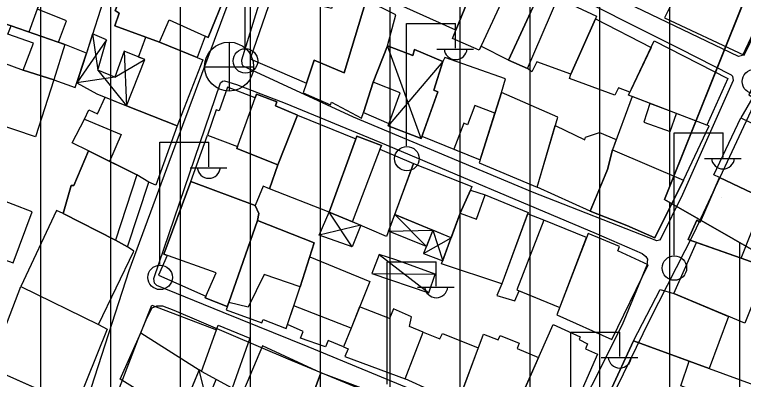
# Model space of a CAD drawing. Extents: x 417997 to 421451, y 4451742 to 4455216.
# Drawn here: x 420514 to 420618.3, y 4453470.5 to 4453522.7 of the extents above; entities that cross this region are included whole.
import ezdxf

# ---------------------------------------------------------------- set-up
doc = ezdxf.new("R2010")
doc.units = 0
for name, color, linetype in [('ADA', 7, 'Continuous'), ('B_Mesken', 7, 'Continuous'), ('B_Sundurma', 7, 'Continuous'), ('B_Teras', 7, 'Continuous'), ('Default', 7, 'Continuous'), ('PL_AYA_PARK_DINLENME', 7, 'Continuous'), ('PL_KON_MEV_350', 7, 'Continuous'), ('S_Elektrik_Diregi', 7, 'Continuous'), ('S_Rogar_Kapagi', 7, 'Continuous'), ('TR_ORTAYOGUNKONUT', 7, 'Continuous'), ('TR_PARKALANI', 7, 'Continuous'), ('Yol_Sose', 7, 'Continuous')]:
    doc.layers.add(name, color=color, linetype=linetype)

# ---------------------------------------------------------------- blocks, each defined once
blk = doc.blocks.new('POINT_DISPLAY')
at = {"layer": 'Default'}
blk.add_line((0, 0), (0, 0), dxfattribs=at)

msp = doc.modelspace()

# ---------------------------------------------------------------- linework, layer by layer
at = {"layer": 'ADA'}
for p, q in [((420659.52, 4453627.72), (420606.99, 4453496.21)), ((420659.52, 4453627.72), (420606.99, 4453496.21)), ((420606.99, 4453496.21), (420626.64, 4453484.98)), ((420606.99, 4453496.21), (420626.64, 4453484.98))]:
    msp.add_line(p, q, dxfattribs=at)
at = {"layer": 'B_Mesken'}
for points in [[(420581.56, 4453530.81), (420579.51, 4453526.32), (420577.15, 4453520.47), (420568.72, 4453524.22), (420573.46, 4453534.58)], [(420512.58, 4453531.13), (420509.66, 4453522.5), (420510.07, 4453522.23), (420513.53, 4453521.1), (420516.1, 4453520.22), (420519.16, 4453528.71)], [(420541.27, 4453519.61), (420540.13, 4453516.57), (420534.74, 4453518.76), (420528.33, 4453521.08), (420528.95, 4453522.88), (420528.4, 4453523.26), (420531.46, 4453530.53), (420544.23, 4453525.68), (420541.72, 4453519.4)], [(420552.46, 4453530.21), (420547.69, 4453516.37), (420555.77, 4453512.9), (420556.89, 4453516.16), (420561.15, 4453514.38), (420564.32, 4453524.74), (420560.17, 4453526.61), (420559.36, 4453523.59), (420557.17, 4453524.11), (420558.39, 4453527.36), (420557.51, 4453527.95)], [(420581.56, 4453530.81), (420589.36, 4453526.33), (420584.66, 4453516.18), (420580.73, 4453518.18), (420580.46, 4453517.59), (420576.67, 4453519.28), (420577.15, 4453520.47), (420579.51, 4453526.32)], [(420607.47, 4453523.2), (420607.01, 4453522.23), (420618.37, 4453516.91), (420622.36, 4453525.11), (420621.88, 4453525.25), (420619.49, 4453526.34), (420617.28, 4453527.35), (420610.98, 4453530.23)], [(420527.09, 4453526.02), (420524.31, 4453517.16), (420521.22, 4453518.44), (420520.3, 4453518.76), (420521.43, 4453521.82), (420517.28, 4453523.49), (420519.16, 4453528.71), (420520.8, 4453528.11), (420523.43, 4453527.09)], [(420591.73, 4453525.11), (420597.24, 4453522.49), (420597.1, 4453522.1), (420593.59, 4453514.18), (420588.74, 4453515.96), (420588.02, 4453514.49), (420587.38, 4453514.98), (420584.66, 4453516.18), (420589.36, 4453526.33)], [(420567.36, 4453518.23), (420568.55, 4453522.66), (420564.32, 4453524.74), (420561.15, 4453514.38), (420556.89, 4453516.16), (420555.77, 4453512.9), (420555.29, 4453511.51), (420559.21, 4453509.8), (420559.35, 4453510.17), (420563.62, 4453507.86), (420563.94, 4453508.67), (420565.3, 4453513.02), (420567.36, 4453518.23)], [(420519.63, 4453513.35), (420522.68, 4453512.27), (420524.31, 4453517.16), (420521.22, 4453518.44), (420513.53, 4453521.1), (420510.07, 4453522.23), (420508, 4453517.43), (420515.23, 4453514.72)], [(420602.04, 4453511.58), (420600.42, 4453512.21), (420599.9, 4453511.17), (420593.38, 4453513.56), (420593.59, 4453514.18), (420597.1, 4453522.1), (420605.08, 4453518)], [(420531.76, 4453516.62), (420532.79, 4453519.46), (420534.74, 4453518.76), (420540.13, 4453516.57), (420540.93, 4453516.22), (420537.27, 4453506.77), (420530.03, 4453509.66), (420532.63, 4453516.26)], [(420605.53, 4453518.95), (420616.03, 4453513.53), (420613.04, 4453506.88), (420601.84, 4453511.15)], [(420563.94, 4453508.67), (420567.57, 4453507.11), (420567.46, 4453506.79), (420572.16, 4453504.95), (420574.56, 4453511.65), (420573.98, 4453511.86), (420575.28, 4453515.99), (420571.21, 4453517.72), (420571, 4453516.84), (420567.36, 4453518.23), (420565.3, 4453513.02)], [(420519.63, 4453513.35), (420516.98, 4453505.2), (420505.4, 4453509.13), (420508, 4453517.43), (420515.23, 4453514.72)], [(420572.29, 4453505.29), (420580.61, 4453501.91), (420583.65, 4453511.57), (420584.22, 4453513.48), (420575.57, 4453516.58), (420575.28, 4453515.99), (420573.98, 4453511.86), (420574.56, 4453511.65)], [(420622.37, 4453515.84), (420621.43, 4453516.34), (420619.05, 4453511.23), (420619.63, 4453510.87), (420617.89, 4453507.92), (420626.22, 4453503.92), (420630.39, 4453511.57)], [(420548.41, 4453510.77), (420544.49, 4453512.3), (420543.26, 4453508.94), (420542.84, 4453509.08), (420541.62, 4453505.44), (420545.92, 4453503.81), (420545.82, 4453503.52), (420551.66, 4453501.18), (420554.47, 4453508.29), (420551.36, 4453509.63), (420551.55, 4453510.19), (420548.6, 4453511.3)], [(420580.47, 4453501.48), (420588.77, 4453498.01), (420591.72, 4453508.04), (420583.65, 4453511.57)], [(420524.03, 4453507.71), (420524.62, 4453509.09), (420525.85, 4453508.5), (420526.97, 4453510.87), (420530.03, 4453509.66), (420537.27, 4453506.77), (420534.24, 4453498.29), (420533.21, 4453498.73), (420531.48, 4453499.74), (420527.59, 4453501.68), (420524.59, 4453503.18), (420522.25, 4453504.34)], [(420609.72, 4453499.01), (420613.38, 4453506.78), (420613.04, 4453506.88), (420602.34, 4453510.96), (420599.53, 4453503.35), (420598.84, 4453500.52), (420596.33, 4453494.58), (420601.62, 4453492.51), (420605.6, 4453490.75)], [(420554.47, 4453508.29), (420562.81, 4453504.93), (420559.01, 4453494.44), (420550.5, 4453497.78), (420551.66, 4453501.18)], [(420626.46, 4453503.8), (420622.66, 4453495.69), (420622.3, 4453495.85), (420614.86, 4453499.39), (420614.05, 4453499.76), (420617.89, 4453507.92)], [(420591.36, 4453506.82), (420595.57, 4453504.79), (420595.71, 4453505.14), (420597.68, 4453505.82), (420600.07, 4453504.81), (420599.53, 4453503.35), (420598.84, 4453500.52), (420596.33, 4453494.58), (420588.77, 4453498.01)], [(420539.24, 4453498.81), (420541.62, 4453505.44), (420545.92, 4453503.81), (420545.82, 4453503.52), (420551.66, 4453501.18), (420550.5, 4453497.78), (420549.55, 4453498.14), (420548.41, 4453495.39)], [(420566.28, 4453503.43), (420571.1, 4453501.39), (420567.22, 4453490.95), (420562.37, 4453493.04), (420559.01, 4453494.44), (420562.95, 4453505.31), (420566.48, 4453503.95)], [(420528.45, 4453490.42), (420530.16, 4453489.45), (420533.21, 4453498.73), (420531.48, 4453499.74), (420524.59, 4453503.18), (420522.5, 4453498.22), (420522.1, 4453498.22), (420520.97, 4453494.22)], [(420576.46, 4453490.75), (420568.39, 4453494.09), (420571.1, 4453501.39), (420579.43, 4453498.09), (420579.24, 4453497.59), (420577.74, 4453494.29)], [(420508.27, 4453493.11), (420511.58, 4453491.81), (420510.41, 4453488.36), (420513.79, 4453487.17), (420516.52, 4453494.45), (420511.04, 4453496.59), (420506.21, 4453498.23), (420502.33, 4453499.55), (420499.52, 4453491.96), (420507.02, 4453489.35)], [(420622.3, 4453495.85), (420631.69, 4453491.57), (420629.51, 4453486.41), (420628.42, 4453486.89), (420627.17, 4453484.56), (420617.94, 4453487.84), (420610.36, 4453490.52), (420611.63, 4453493.27), (420612.09, 4453492.99), (420614.86, 4453499.39)], [(420535.85, 4453488.24), (420534.58, 4453485.41), (420541.38, 4453482.42), (420541.26, 4453482.15), (420544.43, 4453480.92), (420544.64, 4453481.5), (420548.77, 4453493.22), (420548.94, 4453494.25), (420548.41, 4453495.39), (420539.24, 4453498.81), (420535.35, 4453488.42)], [(420579.24, 4453497.59), (420581.32, 4453496.88), (420587.47, 4453494.35), (420583.72, 4453484.14), (420575.1, 4453487.01), (420577.74, 4453494.29)], [(420520.97, 4453494.22), (420520.02, 4453494.68), (420514.89, 4453483.78), (420526.03, 4453478.34), (420531.07, 4453488.82), (420530.16, 4453489.45), (420528.45, 4453490.42)], [(420589.72, 4453493.26), (420587.4, 4453494.17), (420583.72, 4453484.14), (420582.99, 4453482.51), (420585.57, 4453481.75), (420586.18, 4453483.17), (420592.01, 4453480.77), (420595.85, 4453490.78)], [(420544.64, 4453481.5), (420544.26, 4453480.44), (420549.38, 4453478.56), (420549.57, 4453479.08), (420552.88, 4453477.77), (420554.89, 4453483.74), (420556.86, 4453490.04), (420548.77, 4453493.22)], [(420596.07, 4453491.37), (420591.6, 4453479.71), (420599.43, 4453476.21), (420604.64, 4453486.88), (420600.29, 4453488.87), (420600.56, 4453489.51)], [(420621.67, 4453486.51), (420618.48, 4453478.52), (420608.31, 4453482.76), (420611.57, 4453490.1), (420617.94, 4453487.84)], [(420562.14, 4453477.83), (420561.08, 4453475.14), (420558.87, 4453476.05), (420558.49, 4453475.13), (420554.93, 4453476.38), (420555.31, 4453477.34), (420553.07, 4453478.35), (420553.97, 4453481.01), (420554.89, 4453483.74), (420556.23, 4453488.04), (420564.84, 4453484.48)], [(420510.41, 4453472.16), (420514.89, 4453483.78), (420526.03, 4453478.34), (420527.26, 4453477.67), (420522.84, 4453466.64)], [(420616.14, 4453479.5), (420613.38, 4453472.04), (420602.55, 4453476), (420606.39, 4453483.35), (420608.31, 4453482.76)], [(420532.09, 4453477.15), (420533.64, 4453481.1), (420542.88, 4453477.57), (420543.12, 4453478.23), (420547.65, 4453476.41), (420545.16, 4453469.24), (420540.74, 4453471.62), (420540.42, 4453471.85), (420537.66, 4453465.2), (420529.12, 4453470.5), (420532.09, 4453477.15)], [(420561.08, 4453475.14), (420561.74, 4453474.85), (420561.24, 4453473.76), (420569.91, 4453470.55), (420572.48, 4453477.25), (420570.52, 4453478.07), (420570.77, 4453479.43), (420568.2, 4453480.6), (420567.66, 4453479.2), (420563.37, 4453480.86), (420562.14, 4453477.83)], [(420584.9, 4453464.42), (420591.07, 4453478.33), (420594.93, 4453476.56), (420594.78, 4453476.2), (420595.96, 4453475.58), (420595.68, 4453474.87), (420597.42, 4453474.09), (420591.85, 4453461.46)], [(420572.48, 4453477.25), (420574.87, 4453476.29), (420575.21, 4453477.04), (420580.33, 4453474.98), (420577.4, 4453467.15), (420569.91, 4453470.55)], [(420584.9, 4453464.42), (420583.44, 4453464.89), (420583.27, 4453464.5), (420578.68, 4453466.32), (420578.81, 4453466.63), (420577.4, 4453467.15), (420581.08, 4453476.97), (420583.17, 4453476.17), (420583.46, 4453476.76), (420586.18, 4453475.66), (420585.9, 4453474.89), (420588.97, 4453473.6)], [(420599.19, 4453468.68), (420602.55, 4453476), (420619.79, 4453469.69), (420617.39, 4453464.83), (420616.23, 4453462.79)], [(420557.84, 4453471.42), (420549.46, 4453475.27), (420546.76, 4453468.83), (420549.82, 4453467.7), (420548.62, 4453464.73), (420554.44, 4453462.58), (420554.96, 4453463.6)], [(420509.79, 4453472.44), (420507.27, 4453462.59), (420519.7, 4453455.74), (420523.73, 4453466.24)], [(420563.53, 4453469.27), (420557.84, 4453471.42), (420554.96, 4453463.6), (420560.48, 4453461.57)]]:
    msp.add_lwpolyline(points, close=True, dxfattribs=at)
at = {"layer": 'B_Sundurma'}
for p, q in [((420525.18, 4453519.93), (420525.93, 4453514.73)), ((420527.16, 4453519.09), (420522.9, 4453512.94)), ((420572.16, 4453504.95), (420567.36, 4453518.23)), ((420529.7, 4453517.48), (420530.03, 4453509.66)), ((420528.37, 4453513.74), (420532.63, 4453516.26)), ((420575.28, 4453515.99), (420567.46, 4453506.79)), ((420525.93, 4453514.73), (420530.03, 4453509.66)), ((420528.37, 4453513.74), (420522.9, 4453512.94)), ((420562.3, 4453489.44), (420559.01, 4453494.44)), ((420572.92, 4453489.52), (420568.39, 4453494.09)), ((420563.54, 4453492.54), (420557.6, 4453491.14)), ((420567.5, 4453491.71), (420573.83, 4453491.84)), ((420573.83, 4453491.84), (420575.26, 4453487.44)), ((420572.52, 4453488.51), (420576.46, 4453490.75)), ((420566.17, 4453488.38), (420573.29, 4453482.88)), ((420565.12, 4453485.64), (420574.19, 4453485.54)), ((420541.54, 4453467.36), (420540.42, 4453471.85))]:
    msp.add_line(p, q, dxfattribs=at)
for points in [[(420529.7, 4453517.48), (420528.37, 4453513.74), (420525.93, 4453514.73), (420527.16, 4453519.09), (420525.18, 4453519.93), (420524.31, 4453517.16), (420522.9, 4453512.94), (420525.78, 4453511.35), (420530.03, 4453509.66), (420532.63, 4453516.26)], [(420571.21, 4453517.72), (420575.28, 4453515.99), (420573.98, 4453511.86), (420574.56, 4453511.65), (420572.16, 4453504.95), (420567.46, 4453506.79), (420569.16, 4453511.52), (420565.3, 4453513.02), (420567.36, 4453518.23), (420571, 4453516.84)], [(420563.54, 4453492.54), (420562.3, 4453489.44), (420557.6, 4453491.14), (420559.01, 4453494.44), (420562.37, 4453493.04)], [(420572.92, 4453489.52), (420567.5, 4453491.71), (420568.39, 4453494.09), (420573.83, 4453491.84)], [(420573.83, 4453491.84), (420572.52, 4453488.51), (420575.26, 4453487.44), (420576.46, 4453490.75)], [(420566.17, 4453488.38), (420565.12, 4453485.64), (420573.29, 4453482.88), (420574.19, 4453485.54), (420568.57, 4453487.59)], [(420538.95, 4453468.3), (420541.54, 4453467.36), (420542.87, 4453470.47), (420540.74, 4453471.62), (420540.42, 4453471.85)]]:
    msp.add_lwpolyline(points, close=True, dxfattribs=at)
at = {"layer": 'B_Teras'}
for points in [[(420531.46, 4453530.53), (420528.4, 4453523.26), (420528.95, 4453522.88), (420528.33, 4453521.08), (420534.76, 4453518.75), (420536.12, 4453521.93), (420541.72, 4453519.4), (420544.23, 4453525.68)], [(420579.51, 4453526.32), (420583.61, 4453524.4), (420580.46, 4453517.59), (420576.67, 4453519.28)], [(420584.66, 4453516.18), (420587.38, 4453514.98), (420591.73, 4453525.11), (420589.36, 4453526.33)], [(420519.63, 4453513.35), (420515.23, 4453514.72), (420516.72, 4453518.63), (420513.05, 4453519.91), (420513.53, 4453521.1), (420521.22, 4453518.44)], [(420554.47, 4453508.29), (420551.66, 4453501.18), (420545.82, 4453503.52), (420548.6, 4453511.3), (420551.55, 4453510.19), (420551.36, 4453509.63)], [(420582.71, 4453508.6), (420579.85, 4453509.67), (420578.82, 4453506.91), (420578.26, 4453507.17), (420576.83, 4453503.44), (420580.61, 4453501.91)], [(420604.89, 4453509.99), (420604.02, 4453507.28), (420607.78, 4453505.96), (420608.72, 4453508.52)], [(420524.03, 4453507.71), (420529.27, 4453505.56), (420527.59, 4453501.68), (420524.59, 4453503.18), (420522.25, 4453504.34)], [(420559.01, 4453494.44), (420562.37, 4453493.04), (420566.48, 4453503.95), (420562.95, 4453505.31)], [(420528.45, 4453490.42), (420520.97, 4453494.22), (420522.1, 4453498.22), (420522.5, 4453498.22), (420524.59, 4453503.18), (420531.48, 4453499.74)], [(420599.53, 4453503.35), (420609.72, 4453499.01), (420605.6, 4453490.75), (420601.62, 4453492.51), (420596.33, 4453494.58), (420597.52, 4453497.29), (420598.84, 4453500.52)], [(420610.36, 4453490.52), (420617.94, 4453487.84), (420619.51, 4453491.78), (420620.9, 4453491.44), (420622.3, 4453495.85), (420614.86, 4453499.39), (420612.09, 4453492.99), (420611.63, 4453493.27)], [(420539.24, 4453498.81), (420548.41, 4453495.39), (420548.94, 4453494.25), (420548.77, 4453493.22), (420544.64, 4453481.5), (420544.43, 4453480.92), (420541.26, 4453482.15), (420542.84, 4453485.75), (420535.35, 4453488.42)], [(420581.32, 4453496.88), (420587.47, 4453494.35), (420583.72, 4453484.14), (420575.1, 4453487.01), (420577.74, 4453494.29), (420580.08, 4453493.44)], [(420544.64, 4453481.5), (420548.77, 4453493.22), (420556.86, 4453490.04), (420554.89, 4453483.74), (420549.72, 4453485.48), (420547.41, 4453480.8)], [(420595.85, 4453490.78), (420589.72, 4453493.26), (420585.86, 4453483.3), (420592.01, 4453480.77)], [(420556.23, 4453488.04), (420564.84, 4453484.48), (420562.14, 4453477.83), (420553.97, 4453481.01), (420554.89, 4453483.74)], [(420543.12, 4453478.23), (420547.65, 4453476.41), (420545.16, 4453469.24), (420540.74, 4453471.62)], [(420532.09, 4453477.15), (420540.42, 4453471.85), (420537.66, 4453465.2), (420529.12, 4453470.5)], [(420610.85, 4453464.65), (420612.38, 4453468.35), (420609.32, 4453469.55), (420610.53, 4453473.08), (420602.55, 4453476), (420599.19, 4453468.68), (420609.33, 4453465.18)]]:
    msp.add_lwpolyline(points, close=True, dxfattribs=at)
at = {"layer": 'PL_AYA_PARK_DINLENME'}
msp.add_lwpolyline([(420750.96, 4453682.7), (420649.89, 4453560.76), (420672.35, 4453540.72), (420626.64, 4453484.98), (420606.99, 4453496.21), (420659.52, 4453627.72), (420679.56, 4453614.89), (420741.82, 4453690.58)], close=True, dxfattribs=at)
msp.add_lwpolyline([(420750.96, 4453682.7), (420649.89, 4453560.76), (420672.35, 4453540.72), (420626.64, 4453484.98), (420606.99, 4453496.21), (420659.52, 4453627.72), (420679.56, 4453614.89), (420741.82, 4453690.58)], close=True, dxfattribs=at)
at = {"layer": 'PL_KON_MEV_350'}
msp.add_lwpolyline([(420659.52, 4453627.72), (420603.26, 4453664.79), (420573.93, 4453678.33), (420561.21, 4453647.98), (420547.35, 4453614.89), (420577.69, 4453602.6), (420591.14, 4453635.31), (420603.26, 4453664.79), (420659.52, 4453627.72), (420606.99, 4453496.21), (420626.64, 4453484.98)], dxfattribs=at)
at = {"layer": 'S_Elektrik_Diregi'}
for p, q in [((420547.01, 4453517.91), (420547.01, 4453535.41)), ((420570.09, 4453503.91), (420570.09, 4453521.41)), ((420570.09, 4453521.41), (420577.09, 4453521.41)), ((420577.09, 4453517.91), (420577.09, 4453521.41)), ((420574.43, 4453517.77), (420579.68, 4453517.77)), ((420608.36, 4453488.26), (420608.36, 4453505.76)), ((420608.36, 4453505.76), (420615.36, 4453505.76)), ((420615.36, 4453502.26), (420615.36, 4453505.76)), ((420534.8, 4453486.92), (420534.8, 4453504.42)), ((420534.8, 4453504.42), (420541.8, 4453504.42)), ((420541.8, 4453500.92), (420541.8, 4453504.42)), ((420612.7, 4453502.12), (420617.95, 4453502.12)), ((420539.14, 4453500.78), (420544.39, 4453500.78)), ((420567.33, 4453469.82), (420567.33, 4453487.33)), ((420567.33, 4453487.33), (420574.33, 4453487.33)), ((420574.33, 4453483.83), (420574.33, 4453487.33)), ((420571.67, 4453483.69), (420576.92, 4453483.69)), ((420593.59, 4453459.76), (420593.59, 4453477.26)), ((420593.59, 4453477.26), (420600.59, 4453477.26)), ((420600.59, 4453473.76), (420600.59, 4453477.26)), ((420597.93, 4453473.62), (420603.18, 4453473.62))]:
    msp.add_line(p, q, dxfattribs=at)
for centre in [(420547.04, 4453516.07), (420619.86, 4453513.12), (420570.13, 4453502.08), (420608.4, 4453486.42), (420534.83, 4453485.09)]:
    msp.add_circle(centre, 1.75, dxfattribs=at)
for centre in [(420577.1, 4453517.92), (420615.36, 4453502.27), (420541.8, 4453500.94), (420574.33, 4453483.84), (420600.59, 4453473.77)]:
    msp.add_arc(centre, 1.66, 184.8384, 355.1464, dxfattribs=at)
at = {"layer": 'S_Rogar_Kapagi'}
for p, q in [((420544.75, 4453511.74), (420544.75, 4453518.74)), ((420541.18, 4453515.2), (420548.18, 4453515.2))]:
    msp.add_line(p, q, dxfattribs=at)
msp.add_circle((420544.7, 4453515.26), 3.5, dxfattribs=at)
at = {"layer": 'TR_ORTAYOGUNKONUT'}
for p, q in [((420537.76, 4453454.11), (420537.76, 4453740.37)), ((420537.76, 4453454.11), (420537.76, 4453740.37)), ((420607.76, 4453498.13), (420607.76, 4453726.86)), ((420607.76, 4453498.13), (420607.76, 4453726.86)), ((420527.76, 4453458.73), (420527.76, 4453724.03)), ((420527.76, 4453458.73), (420527.76, 4453724.03)), ((420517.76, 4453463.36), (420517.76, 4453704.34)), ((420517.76, 4453463.36), (420517.76, 4453704.34)), ((420597.76, 4453426.33), (420597.76, 4453651.4)), ((420597.76, 4453426.33), (420597.76, 4453651.4)), ((420587.76, 4453430.96), (420587.76, 4453627.09)), ((420587.76, 4453430.96), (420587.76, 4453627.09)), ((420547.76, 4453449.48), (420547.76, 4453614.72)), ((420547.76, 4453449.48), (420547.76, 4453614.72)), ((420557.76, 4453444.85), (420557.76, 4453610.67)), ((420557.76, 4453444.85), (420557.76, 4453610.67)), ((420567.76, 4453440.22), (420567.76, 4453606.62)), ((420567.76, 4453440.22), (420567.76, 4453606.62)), ((420577.76, 4453435.59), (420577.76, 4453602.77)), ((420577.76, 4453435.59), (420577.76, 4453602.77)), ((420607.76, 4453421.7), (420607.76, 4453495.77)), ((420607.76, 4453421.7), (420607.76, 4453495.77)), ((420617.76, 4453417.07), (420617.76, 4453490.06)), ((420617.76, 4453417.07), (420617.76, 4453490.06))]:
    msp.add_line(p, q, dxfattribs=at)
at = {"layer": 'Yol_Sose'}
for points in [[(420575, 4453537.63), (420556.73, 4453545.65), (420556.36, 4453545.94), (420563.04, 4453561.61), (420563.36, 4453561.87), (420563.98, 4453562), (420584.06, 4453553.18), (420610.49, 4453538.68), (420624.14, 4453531.4), (420624.53, 4453530.97), (420624.48, 4453530.35), (420618.13, 4453516.84), (420617.59, 4453516.68), (420589.18, 4453530.33)], [(420529.28, 4453555.53), (420551.49, 4453544.91), (420551.85, 4453544.47), (420551.89, 4453543.88), (420545.27, 4453526.33), (420538.02, 4453506.83), (420530.36, 4453486.03), (420523.02, 4453463.29)], [(420562.48, 4453508.03), (420546.72, 4453515.32), (420546.55, 4453515.62), (420546.51, 4453516.22), (420553.02, 4453537.28), (420555.21, 4453542.97), (420555.51, 4453543.37), (420555.81, 4453543.52), (420556.43, 4453543.39), (420572.04, 4453536.49), (420609.13, 4453517.85), (420616.51, 4453514.06), (420616.7, 4453513.88), (420616.8, 4453513.26), (420609.58, 4453496.94)], [(420543.84, 4453480.06), (420534.36, 4453483.94), (420534.05, 4453484.26), (420533.94, 4453484.94), (420543.47, 4453512.92), (420543.74, 4453513.16), (420544.04, 4453513.22), (420545.74, 4453512.71), (420552.74, 4453510.04), (420566.28, 4453504.45), (420597.21, 4453491.38), (420603.81, 4453488.5), (420604.3, 4453488.09), (420604.55, 4453487.67), (420604.47, 4453486.84), (420600.93, 4453478.31), (420592.22, 4453460.95), (420592.07, 4453460.71), (420591.62, 4453460.69), (420571.46, 4453468.77), (420556, 4453475.14)], [(420619.99, 4453510.31), (420611.17, 4453491.42), (420604.83, 4453478.97), (420598.22, 4453465.39)], [(420609.58, 4453496.94), (420606.44, 4453490.65), (420606.27, 4453490.43), (420605.88, 4453490.34), (420588.11, 4453497.3), (420562.48, 4453508.03)], [(420527.07, 4453464.18), (420531.7, 4453476.25), (420532.93, 4453479.26), (420533.68, 4453480.72), (420534.34, 4453481.03), (420535.19, 4453481.01), (420536.79, 4453480.39), (420553.11, 4453473.42), (420569.44, 4453466.65)], [(420556, 4453475.14), (420543.84, 4453480.06)]]:
    msp.add_lwpolyline(points, dxfattribs=at)

# ---------------------------------------------------------------- block references
at = {"layer": 'TR_PARKALANI', "xscale": 0.1, "yscale": 0.10000000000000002}
for p in [(420616.56, 4453517.13), (420616.56, 4453517.13), (420617.19, 4453516.86), (420617.19, 4453516.86), (420615.1, 4453496.57), (420615.1, 4453496.57)]:
    msp.add_blockref('POINT_DISPLAY', p, dxfattribs=at)

doc.saveas('drawing.dxf')
